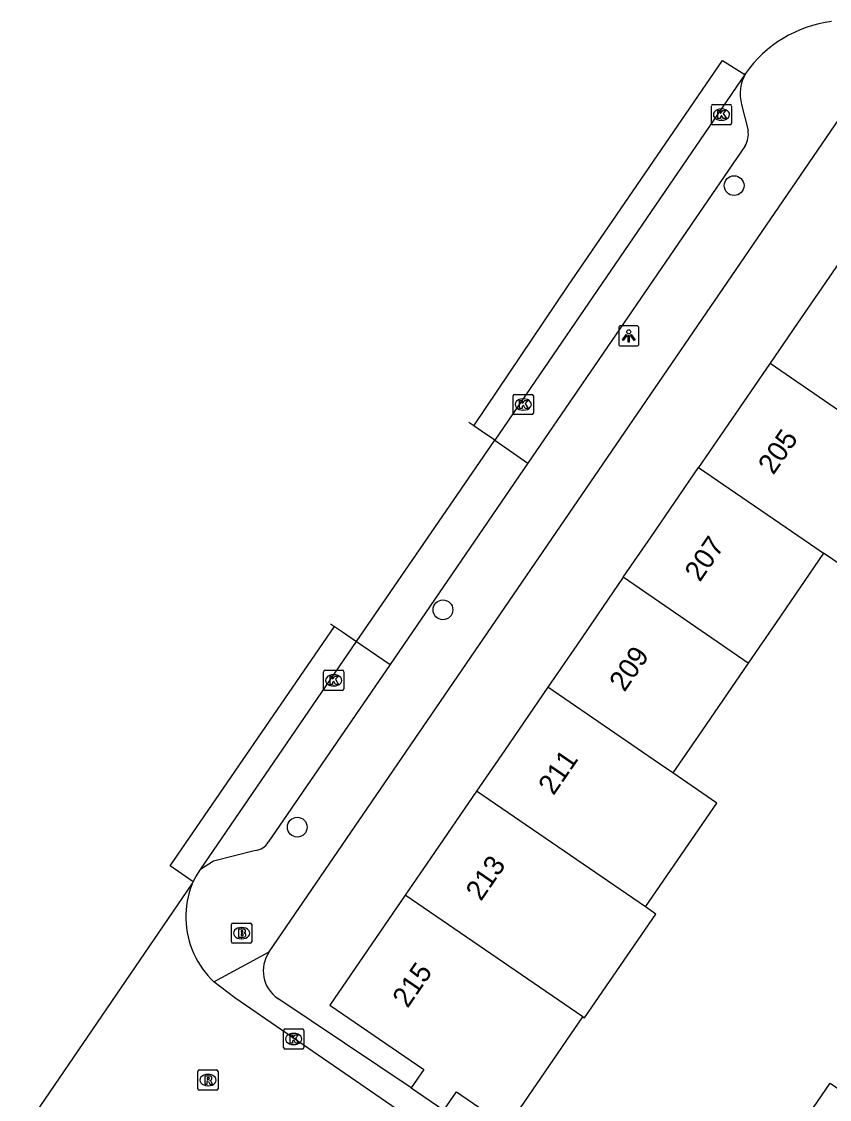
# Model space of a CAD drawing. Extents: x 160026 to 161302, y 384757 to 385701.
# Drawn here: x 160104.2 to 160144.2, y 385430 to 385483.4 of the extents above; entities that cross this region are included whole.
import ezdxf

# ---------------------------------------------------------------- set-up
doc = ezdxf.new("R2010")
doc.units = 0
for name, color, linetype in [('IMGEO_Boom', 7, 'Continuous'), ('IMGEO_Brandkraan', 7, 'Continuous'), ('IMGEO_Kolk', 7, 'Continuous'), ('IMGEO_Lichtpunt', 7, 'Continuous'), ('IMGEO_Pand', 7, 'Continuous'), ('IMGEO_Pand_nummerreeks', 7, 'Continuous'), ('IMGEO_Parkeervlak_open', 7, 'Continuous'), ('IMGEO_Rijbaan_lokaal_gesloten', 7, 'Continuous'), ('IMGEO_Rijbaan_lokaal_open', 7, 'Continuous'), ('IMGEO_Rioolput', 7, 'Continuous'), ('IMGEO_Voetpad_open', 7, 'Continuous')]:
    doc.layers.add(name, color=color, linetype=linetype)

msp = doc.modelspace()

# ---------------------------------------------------------------- linework, layer by layer
at = {"layer": 'IMGEO_Boom'}
for centre in [(160139.51, 385475.279), (160125.1, 385454.281), (160117.886, 385443.522)]:
    msp.add_circle(centre, 0.489, dxfattribs=at)
at = {"layer": 'IMGEO_Brandkraan'}
for p, q in [((160114.709, 385438.774), (160115.561, 385438.774)), ((160114.634, 385437.848), (160114.634, 385438.7)), ((160115.122, 385438.554), (160115.147, 385438.554)), ((160115.635, 385438.7), (160115.635, 385437.848)), ((160115.561, 385437.774), (160114.709, 385437.774)), ((160115.145, 385437.994), (160115.12, 385437.994))]:
    msp.add_line(p, q, dxfattribs=at)
for points in [[(160114.709, 385438.774), (160115.561, 385438.774)], [(160114.634, 385437.848), (160114.634, 385438.7)], [(160114.982, 385438.474), (160114.982, 385438.074), (160115.195, 385438.074)], [(160115.213, 385438.474), (160114.982, 385438.474)], [(160115.161, 385438.393), (160115.107, 385438.393), (160115.107, 385438.317)], [(160115.107, 385438.317), (160115.16, 385438.317)], [(160115.169, 385438.241), (160115.107, 385438.241), (160115.107, 385438.16)], [(160115.635, 385438.7), (160115.635, 385437.848)], [(160115.561, 385437.774), (160114.709, 385437.774)], [(160115.107, 385438.16), (160115.169, 385438.16)]]:
    msp.add_lwpolyline(points, dxfattribs=at)
for centre, radius, start, end in [((160114.711, 385438.698), 0.0765, 91.552, 178.448), ((160114.711, 385438.698), 0.0765, 91.552, 178.448), ((160115.559, 385438.698), 0.0765, 1.552, 88.448), ((160115.559, 385438.698), 0.0765, 1.552, 88.448), ((160115.162, 385438.355), 0.0379, 267.8285, 90.9355), ((160115.17, 385438.2), 0.0404, 269.8759, 90.5077), ((160115.217, 385438.329), 0.145, 59.4692, 91.5367), ((160115.242, 385438.376), 0.0922, 285.5137, 58.1501), ((160115.247, 385438.184), 0.105, 301.3115, 78.989), ((160114.711, 385437.85), 0.0765, 181.552, 268.448), ((160114.711, 385437.85), 0.0765, 181.552, 268.448), ((160115.201, 385438.325), 0.251, 268.6676, 293.5347), ((160115.559, 385437.85), 0.0765, 271.552, 358.448), ((160115.559, 385437.85), 0.0765, 271.552, 358.448)]:
    msp.add_arc(centre, radius, start, end, dxfattribs=at)
for centre, major_axis, ratio, start_param, end_param in [((160115.121, 385438.274), (-0.387, 0.002), 0.722429, 4.712389, 7.853982), ((160115.146, 385438.274), (-0.39, 0.002), 0.717154, 1.570796, 4.712389)]:
    msp.add_ellipse(centre, major_axis=major_axis, ratio=ratio, start_param=start_param, end_param=end_param, dxfattribs=at)
at = {"layer": 'IMGEO_Kolk'}
for p, q in [((160138.459, 385479.294), (160139.311, 385479.294)), ((160138.384, 385478.368), (160138.384, 385479.22)), ((160138.872, 385479.074), (160138.897, 385479.074)), ((160139.385, 385479.22), (160139.385, 385478.368)), ((160139.311, 385478.294), (160138.459, 385478.294)), ((160138.895, 385478.514), (160138.87, 385478.514)), ((160128.573, 385464.02), (160128.573, 385464.872)), ((160128.648, 385464.946), (160129.5, 385464.946)), ((160129.574, 385464.872), (160129.574, 385464.02)), ((160129.061, 385464.726), (160129.086, 385464.726)), ((160129.5, 385463.946), (160128.648, 385463.946)), ((160129.084, 385464.166), (160129.059, 385464.166)), ((160119.192, 385450.365), (160119.192, 385451.217)), ((160119.267, 385451.291), (160120.119, 385451.291)), ((160119.68, 385451.071), (160119.705, 385451.071)), ((160120.193, 385451.217), (160120.193, 385450.365)), ((160119.703, 385450.511), (160119.678, 385450.511)), ((160120.119, 385450.291), (160119.267, 385450.291)), ((160117.21, 385432.61), (160117.21, 385433.462)), ((160117.285, 385433.536), (160118.137, 385433.536)), ((160118.211, 385433.462), (160118.211, 385432.61)), ((160117.698, 385433.316), (160117.723, 385433.316)), ((160118.137, 385432.536), (160117.285, 385432.536)), ((160117.721, 385432.756), (160117.696, 385432.756))]:
    msp.add_line(p, q, dxfattribs=at)
for points in [[(160138.459, 385479.294), (160139.311, 385479.294)], [(160138.384, 385478.368), (160138.384, 385479.22)], [(160138.705, 385478.994), (160138.828, 385478.994), (160138.828, 385478.843), (160138.958, 385478.994), (160139.122, 385478.994), (160138.976, 385478.843), (160139.129, 385478.594), (160138.977, 385478.594), (160138.892, 385478.758), (160138.828, 385478.691), (160138.828, 385478.594), (160138.705, 385478.594), (160138.705, 385478.994)], [(160139.385, 385479.22), (160139.385, 385478.368)], [(160139.311, 385478.294), (160138.459, 385478.294)], [(160128.573, 385464.02), (160128.573, 385464.872)], [(160128.648, 385464.946), (160129.5, 385464.946)], [(160129.574, 385464.872), (160129.574, 385464.02)], [(160128.894, 385464.646), (160129.017, 385464.646), (160129.017, 385464.495), (160129.147, 385464.646), (160129.311, 385464.646), (160129.165, 385464.495), (160129.318, 385464.246), (160129.166, 385464.246), (160129.081, 385464.41), (160129.017, 385464.343), (160129.017, 385464.246), (160128.894, 385464.246), (160128.894, 385464.646)], [(160129.5, 385463.946), (160128.648, 385463.946)], [(160119.192, 385450.365), (160119.192, 385451.217)], [(160119.267, 385451.291), (160120.119, 385451.291)], [(160119.513, 385450.991), (160119.636, 385450.991), (160119.636, 385450.84), (160119.766, 385450.991), (160119.93, 385450.991), (160119.784, 385450.84), (160119.937, 385450.591), (160119.785, 385450.591), (160119.7, 385450.755), (160119.636, 385450.688), (160119.636, 385450.591), (160119.513, 385450.591), (160119.513, 385450.991)], [(160120.193, 385451.217), (160120.193, 385450.365)], [(160120.119, 385450.291), (160119.267, 385450.291)], [(160117.21, 385432.61), (160117.21, 385433.462)], [(160117.285, 385433.536), (160118.137, 385433.536)], [(160118.211, 385433.462), (160118.211, 385432.61)], [(160117.531, 385433.236), (160117.654, 385433.236), (160117.654, 385433.085), (160117.784, 385433.236), (160117.948, 385433.236), (160117.802, 385433.085), (160117.955, 385432.836), (160117.803, 385432.836), (160117.718, 385433), (160117.654, 385432.933), (160117.654, 385432.836), (160117.531, 385432.836), (160117.531, 385433.236)], [(160118.137, 385432.536), (160117.285, 385432.536)]]:
    msp.add_lwpolyline(points, dxfattribs=at)
for centre, start, end in [((160138.461, 385479.218), 91.552, 178.448), ((160138.461, 385479.218), 91.552, 178.448), ((160139.309, 385479.218), 1.552, 88.448), ((160139.309, 385479.218), 1.552, 88.448), ((160138.461, 385478.37), 181.552, 268.448), ((160138.461, 385478.37), 181.552, 268.448), ((160139.309, 385478.37), 271.552, 358.448), ((160139.309, 385478.37), 271.552, 358.448), ((160128.65, 385464.87), 91.552, 178.448), ((160128.65, 385464.87), 91.552, 178.448), ((160129.498, 385464.87), 1.552, 88.448), ((160129.498, 385464.87), 1.552, 88.448), ((160128.65, 385464.022), 181.552, 268.448), ((160128.65, 385464.022), 181.552, 268.448), ((160129.498, 385464.022), 271.552, 358.448), ((160129.498, 385464.022), 271.552, 358.448), ((160119.269, 385451.215), 91.552, 178.448), ((160119.269, 385451.215), 91.552, 178.448), ((160120.117, 385451.215), 1.552, 88.448), ((160120.117, 385451.215), 1.552, 88.448), ((160119.269, 385450.367), 181.552, 268.448), ((160119.269, 385450.367), 181.552, 268.448), ((160120.117, 385450.367), 271.552, 358.448), ((160120.117, 385450.367), 271.552, 358.448), ((160117.287, 385433.46), 91.552, 178.448), ((160117.287, 385433.46), 91.552, 178.448), ((160118.135, 385433.46), 1.552, 88.448), ((160118.135, 385433.46), 1.552, 88.448), ((160117.287, 385432.612), 181.552, 268.448), ((160117.287, 385432.612), 181.552, 268.448), ((160118.135, 385432.612), 271.552, 358.448), ((160118.135, 385432.612), 271.552, 358.448)]:
    msp.add_arc(centre, 0.0765, start, end, dxfattribs=at)
for centre, major_axis, ratio, start_param, end_param in [((160138.871, 385478.794), (-0.387, 0.002), 0.722429, 4.712389, 7.853982), ((160138.896, 385478.794), (-0.39, 0.002), 0.717154, 1.570796, 4.712389), ((160129.06, 385464.446), (-0.387, 0.002), 0.722429, 4.712389, 7.853982), ((160129.085, 385464.446), (-0.39, 0.002), 0.717154, 1.570796, 4.712389), ((160119.679, 385450.791), (-0.387, 0.002), 0.722429, 4.712389, 7.853982), ((160119.704, 385450.791), (-0.39, 0.002), 0.717154, 1.570796, 4.712389), ((160117.697, 385433.036), (-0.387, 0.002), 0.722429, 4.712389, 7.853982), ((160117.722, 385433.036), (-0.39, 0.002), 0.717154, 1.570796, 4.712389)]:
    msp.add_ellipse(centre, major_axis=major_axis, ratio=ratio, start_param=start_param, end_param=end_param, dxfattribs=at)
at = {"layer": 'IMGEO_Lichtpunt'}
for p, q in [((160133.797, 385468.243), (160133.797, 385467.436)), ((160133.797, 385468.243), (160133.797, 385467.436)), ((160134.699, 385468.338), (160133.891, 385468.338)), ((160134.699, 385468.338), (160133.891, 385468.338)), ((160134.793, 385467.436), (160134.793, 385468.243)), ((160134.793, 385467.436), (160134.793, 385468.243)), ((160133.891, 385467.342), (160134.699, 385467.342)), ((160133.891, 385467.342), (160134.699, 385467.342))]:
    msp.add_line(p, q, dxfattribs=at)
for points in [[(160134.171, 385467.907), (160134.21, 385467.879), (160134.022, 385467.617), (160133.984, 385467.644), (160134.171, 385467.907)], [(160134.273, 385467.859), (160134.32, 385467.859), (160134.32, 385467.537), (160134.273, 385467.537), (160134.273, 385467.859)], [(160134.383, 385467.879), (160134.421, 385467.906), (160134.608, 385467.644), (160134.569, 385467.616), (160134.383, 385467.879)]]:
    msp.add_lwpolyline(points, dxfattribs=at)
msp.add_circle((160134.296, 385468.041), 0.0994, dxfattribs=at)
for centre, start, end in [((160133.891, 385468.243), 90, 180), ((160133.891, 385468.243), 90, 180), ((160134.699, 385468.243), 0, 90), ((160134.699, 385468.243), 0, 90), ((160133.891, 385467.436), 180, 270), ((160133.891, 385467.436), 180, 270), ((160134.699, 385467.436), 270, 0), ((160134.699, 385467.436), 270, 360)]:
    msp.add_arc(centre, 0.0946, start, end, dxfattribs=at)
at = {"layer": 'IMGEO_Pand'}
for points in [[(160144.904, 385471.756), (160142.645, 385468.462), (160141.293, 385466.49)], [(160141.293, 385466.49), (160139.022, 385463.179), (160137.752, 385461.327)], [(160141.293, 385466.49), (160147.467, 385462.256), (160149.313, 385460.99)], [(160134.023, 385455.89), (160135.399, 385457.896), (160137.752, 385461.327)], [(160137.752, 385461.327), (160143.295, 385457.525), (160143.939, 385457.083)], [(160149.313, 385460.99), (160149.318, 385460.57), (160149.161, 385460.117), (160146.93, 385456.863), (160146.415, 385456.44), (160145.315, 385456.139), (160143.939, 385457.083)], [(160143.939, 385457.083), (160141.587, 385453.654), (160140.211, 385451.647)], [(160134.023, 385455.89), (160131.719, 385452.53), (160130.29, 385450.446)], [(160140.211, 385451.647), (160134.023, 385455.89)], [(160140.211, 385451.647), (160137.907, 385448.288), (160136.478, 385446.204)], [(160130.29, 385450.446), (160128.157, 385447.335), (160126.766, 385445.306)], [(160136.478, 385446.204), (160135.823, 385446.653), (160130.29, 385450.446)], [(160135.123, 385439.574), (160138.648, 385444.716), (160136.478, 385446.204)], [(160126.766, 385445.306), (160124.506, 385442.011), (160123.237, 385440.16)], [(160135.123, 385439.574), (160126.766, 385445.306)], [(160123.237, 385440.16), (160119.504, 385434.717), (160124.155, 385431.527), (160123.529, 385430.613)], [(160132.03, 385434.132), (160123.237, 385440.16)], [(160132.03, 385434.132), (160132.106, 385434.08), (160135.634, 385439.223), (160135.123, 385439.574)], [(160125.137, 385429.509), (160125.764, 385430.424), (160128.297, 385428.688), (160132.03, 385434.132)], [(160141.752, 385427.195), (160144.257, 385430.847), (160146.212, 385429.506)], [(160123.529, 385430.613), (160125.137, 385429.509)]]:
    msp.add_lwpolyline(points, dxfattribs=at)
at = {"layer": 'IMGEO_Parkeervlak_open'}
for points in [[(160127.665, 385462.682), (160129.308, 385461.544)], [(160120.815, 385452.711), (160122.488, 385451.577)]]:
    msp.add_lwpolyline(points, dxfattribs=at)
at = {"layer": 'IMGEO_Rijbaan_lokaal_gesloten'}
for points in [[(160126.621, 385463.396), (160131.28, 385470.3), (160138.94, 385481.47), (160140.037, 385480.78)], [(160140.037, 385480.78), (160127.665, 385462.682)], [(160140.037, 385480.78), (160140.072, 385480.832)], [(160112.735, 385440.821), (160111.59, 385441.61), (160119.733, 385453.451)], [(160113.103, 385441.42), (160120.815, 385452.711)], [(160112.735, 385440.821), (160112.864, 385441.07), (160113.103, 385441.42)], [(160104.243, 385428.335), (160112.68, 385440.715)], [(160112.68, 385440.715), (160112.735, 385440.821)], [(160136.326, 385420.361), (160130.332, 385424.382), (160114.792, 385435.066), (160113.754, 385435.867)]]:
    msp.add_lwpolyline(points, dxfattribs=at)
for centre, radius, start, end in [((160145.12, 385477.276), 6.174, 97.3281, 144.8365), ((160116.833, 385439.093), 4.459, 158.6631, 204.4117), ((160116.817, 385439.079), 4.438, 204.3374, 226.3609)]:
    msp.add_arc(centre, radius, start, end, dxfattribs=at)
at = {"layer": 'IMGEO_Rijbaan_lokaal_open'}
for points in [[(160126.621, 385463.396), (160126.386, 385463.557)], [(160127.665, 385462.682), (160127.01, 385463.13), (160126.621, 385463.396)], [(160120.815, 385452.711), (160127.665, 385462.682)], [(160119.541, 385453.582), (160119.733, 385453.451)], [(160119.733, 385453.451), (160120.124, 385453.184), (160120.815, 385452.711)]]:
    msp.add_lwpolyline(points, dxfattribs=at)
at = {"layer": 'IMGEO_Rioolput'}
for p, q in [((160112.969, 385430.576), (160112.969, 385431.428)), ((160113.044, 385431.502), (160113.896, 385431.502)), ((160113.457, 385431.282), (160113.482, 385431.282)), ((160113.97, 385431.428), (160113.97, 385430.576)), ((160113.48, 385430.722), (160113.455, 385430.722)), ((160113.896, 385430.502), (160113.044, 385430.502))]:
    msp.add_line(p, q, dxfattribs=at)
for points in [[(160112.969, 385430.576), (160112.969, 385431.428)], [(160113.044, 385431.502), (160113.896, 385431.502)], [(160113.97, 385431.428), (160113.97, 385430.576)], [(160113.558, 385431.2), (160113.306, 385431.202), (160113.306, 385430.802)], [(160113.306, 385430.802), (160113.43, 385430.802), (160113.43, 385430.964), (160113.441, 385430.964)], [(160113.484, 385431.121), (160113.43, 385431.121), (160113.43, 385431.04)], [(160113.43, 385431.04), (160113.482, 385431.04)], [(160113.488, 385430.935), (160113.559, 385430.802), (160113.699, 385430.802), (160113.634, 385430.928)], [(160113.896, 385430.502), (160113.044, 385430.502)]]:
    msp.add_lwpolyline(points, dxfattribs=at)
for centre, radius, start, end in [((160113.046, 385431.426), 0.0765, 91.552, 178.448), ((160113.046, 385431.426), 0.0765, 91.552, 178.448), ((160113.894, 385431.426), 0.0765, 1.552, 88.448), ((160113.894, 385431.426), 0.0765, 1.552, 88.448), ((160113.44, 385430.911), 0.0533, 26.0293, 88.6989), ((160113.466, 385431.229), 0.19, 274.7715, 282.9687), ((160113.49, 385431.025), 0.0964, 77.0061, 93.1865), ((160113.504, 385431.082), 0.0378, 276.6634, 79.6772), ((160113.557, 385431.09), 0.109, 350.3612, 89.416), ((160113.555, 385431.09), 0.112, 277.5842, 350.9817), ((160113.539, 385430.875), 0.108, 29.5134, 73.7905), ((160113.046, 385430.578), 0.0765, 181.552, 268.448), ((160113.046, 385430.578), 0.0765, 181.552, 268.448), ((160113.894, 385430.578), 0.0765, 271.552, 358.448), ((160113.894, 385430.578), 0.0765, 271.552, 358.448)]:
    msp.add_arc(centre, radius, start, end, dxfattribs=at)
for centre, major_axis, ratio, start_param, end_param in [((160113.456, 385431.002), (-0.387, 0.002), 0.722429, 4.712389, 7.853982), ((160113.481, 385431.002), (-0.39, 0.002), 0.717154, 1.570796, 4.712389)]:
    msp.add_ellipse(centre, major_axis=major_axis, ratio=ratio, start_param=start_param, end_param=end_param, dxfattribs=at)
at = {"layer": 'IMGEO_Voetpad_open'}
for points in [[(160116.497, 385437.343), (160145.973, 385480.432)], [(160139.881, 385479.298), (160140.199, 385478.012)], [(160140.059, 385477.247), (160129.308, 385461.544)], [(160129.308, 385461.544), (160122.488, 385451.577)], [(160122.488, 385451.577), (160116.452, 385442.773)], [(160115.815, 385442.362), (160113.739, 385441.831), (160113.103, 385441.42)], [(160113.754, 385435.867), (160116.497, 385437.343)], [(160123.529, 385430.613), (160116.927, 385435.042)]]:
    msp.add_lwpolyline(points, dxfattribs=at)
for centre, radius, start, end in [((160141.911, 385479.824), 2.098, 151.2799, 194.5253), ((160139.087, 385477.82), 1.128, 329.4652, 9.7933), ((160115.676, 385443.277), 0.926, 278.6643, 326.9969), ((160117.865, 385436.408), 1.657, 145.639, 235.5311)]:
    msp.add_arc(centre, radius, start, end, dxfattribs=at)

# ---------------------------------------------------------------- texts
at = {"layer": 'IMGEO_Pand_nummerreeks'}
for s, rotation, p in [('205', 55.5597, (160141.449, 385460.919)), ('207', 55.5597, (160137.814, 385455.619)), ('209', 55.5598, (160134.082, 385450.176)), ('211', 55.5597, (160130.569, 385445.054)), ('213', 55.5597, (160126.98, 385439.819)), ('215', 55.5597, (160123.349, 385434.525))]:
    msp.add_text(s, height=1, rotation=rotation, dxfattribs=at).set_placement(p)

doc.saveas('drawing.dxf')
